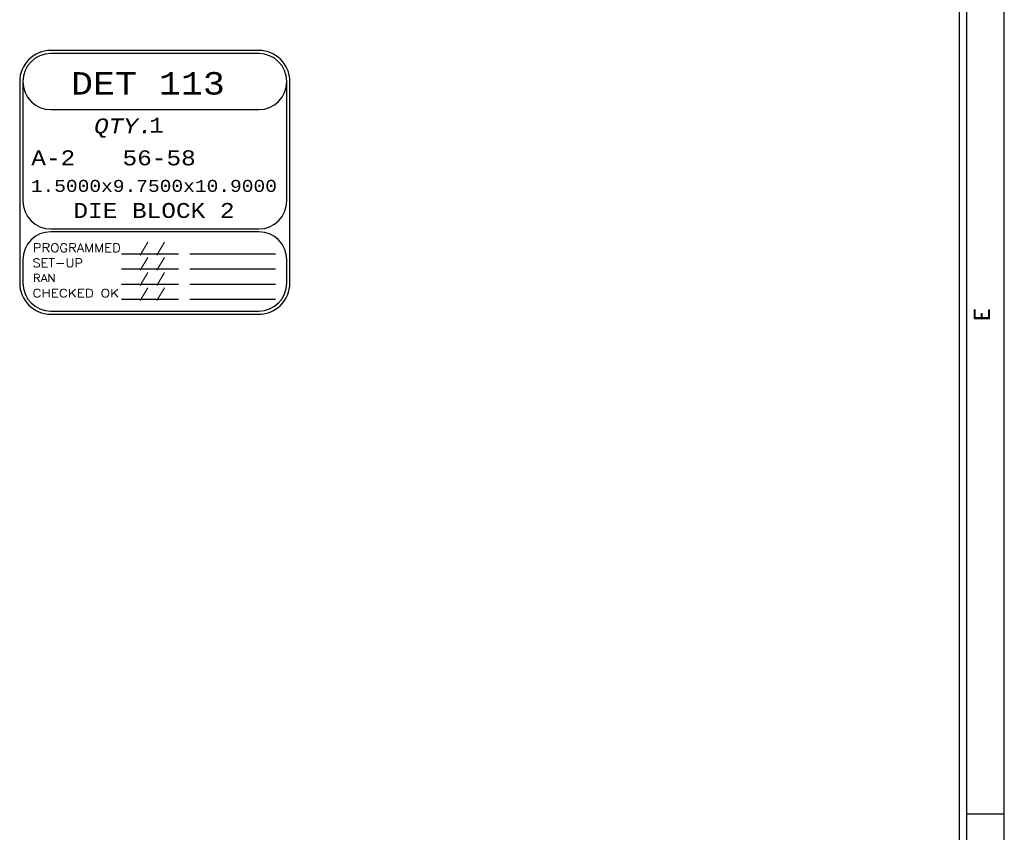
# Model space of a CAD drawing. Header units: inches. Extents: x 3 to 289, y 4 to 291.
# Tile 276 of 634: x 55 to 62, y 179 to 184. Entities that reach past the tile are written whole.
import ezdxf
from ezdxf.enums import TextEntityAlignment as Align

# ---------------------------------------------------------------- set-up
doc = ezdxf.new("R2010")
doc.units = ezdxf.units.IN
doc.header["$LTSCALE"] = 0.5
doc.header["$MEASUREMENT"] = 0
doc.layers.add('PLOTVIEW1', color=7, linetype='Continuous')
doc.styles.add('VERO2-Courier New', font='cour.ttf')
doc.styles.add('VERO3-RomanS', font='romans__.ttf')
doc.styles.add('VERO5-RomanD', font='romand__.ttf')
doc.styles.add('VERO8-Courier New', font='couri.ttf')

msp = doc.modelspace()

# ---------------------------------------------------------------- linework, layer by layer
at = {"layer": 'PLOTVIEW1', "color": 97, "linetype": 'Continuous'}
for p, q in [((61.4247, 173.94), (61.4247, 207.94)), ((61.4747, 173.94), (61.4747, 207.94)), ((61.7247, 173.94), (61.7247, 207.94)), ((61.7247, 178.94), (61.4747, 178.94))]:
    msp.add_line(p, q, dxfattribs=at)
at = {"layer": 'PLOTVIEW1', "color": 7, "linetype": 'Continuous'}
for p, q in [((56.7468, 184.041), (55.3593, 184.041)), ((56.7468, 184.02), (55.3593, 184.02)), ((55.1508, 183.8325), (55.1508, 182.4873)), ((55.1718, 183.8325), (55.1718, 183.0357)), ((56.9343, 183.0357), (56.9343, 183.8325)), ((56.9553, 182.4873), (56.9553, 183.8325)), ((55.3593, 183.645), (56.7468, 183.645)), ((55.3593, 182.8482), (56.7468, 182.8482)), ((56.7468, 182.8294), (55.3593, 182.8294)), ((55.1718, 182.6419), (55.1718, 182.4873)), ((55.8308, 182.6828), (56.2121, 182.6828)), ((56.2878, 182.6828), (56.8587, 182.6828)), ((56.9343, 182.4873), (56.9343, 182.6419)), ((55.8308, 182.5816), (56.2121, 182.5816)), ((56.2878, 182.5816), (56.8587, 182.5816)), ((55.8308, 182.4804), (56.2121, 182.4804)), ((56.2878, 182.4804), (56.8587, 182.4804)), ((55.8308, 182.3792), (56.2121, 182.3792)), ((56.2878, 182.3792), (56.8587, 182.3792)), ((55.3593, 182.2998), (56.7468, 182.2998)), ((55.3593, 182.2788), (56.7468, 182.2788))]:
    msp.add_line(p, q, dxfattribs=at)
for centre, radius, start, end in [((55.3593, 183.8325), 0.2085, 90, 180), ((55.3593, 183.8325), 0.1875, 90, 180), ((55.3593, 183.8325), 0.1875, 90, 270), ((56.7468, 183.8325), 0.2085, 0, 90), ((56.7468, 183.8325), 0.1875, 0, 90), ((56.7468, 183.8325), 0.1875, 270, 90), ((55.3593, 183.0357), 0.1875, 180, 270), ((56.7468, 183.0357), 0.1875, 270, 0), ((55.3593, 182.6419), 0.1875, 90, 180), ((56.7468, 182.6419), 0.1875, 0, 90), ((55.3593, 182.4873), 0.2085, 180, 270), ((55.3593, 182.4873), 0.1875, 180, 270), ((56.7468, 182.4873), 0.1875, 270, 0), ((56.7468, 182.4873), 0.2085, 270, 0)]:
    msp.add_arc(centre, radius, start, end, dxfattribs=at)

# ---------------------------------------------------------------- texts
for s, height, style, width, p, p2 in [('DET 113', 0.15, 'VERO2-Courier New', 0.931388, (55.4933, 183.7458), (56.5206, 183.7458)), ('QTY.', 0.1, 'VERO8-Courier New', 0.931388, (55.6472, 183.486), (56.0385, 183.486)), ('1', 0.1, 'VERO2-Courier New', 0.931388, (56.0148, 183.4908), (56.1126, 183.4908)), ('A-2', 0.1, 'VERO2-Courier New', 0.931388, (55.228, 183.2732), (55.5215, 183.2732)), ('56-58', 0.1, 'VERO2-Courier New', 0.931388, (55.8373, 183.2732), (56.3265, 183.2732)), ('1.5000x9.7500x10.9000', 0.08, 'VERO2-Courier New', 0.931388, (55.2247, 183.0957), (56.8683, 183.0957)), ('DIE BLOCK 2', 0.1, 'VERO2-Courier New', 0.931388, (55.5093, 182.9216), (56.5854, 182.9216)), ('PROGRAMMED', 0.05748, 'VERO3-RomanS', 1.000726, (55.2388, 182.6937), (55.8255, 182.6937)), ('/ /', 0.05632, 'VERO3-RomanS', 0.999632, (55.9482, 182.6923), (56.1243, 182.6923)), ('SET-UP', 0.05651, 'VERO3-RomanS', 1.000387, (55.2363, 182.5932), (55.5737, 182.5932)), ('/ /', 0.05632, 'VERO3-RomanS', 0.999632, (55.9482, 182.5911), (56.1243, 182.5911)), ('RAN', 0.05162, 'VERO3-RomanS', 1.00058, (55.2392, 182.4939), (55.3909, 182.4939)), ('/ /', 0.05632, 'VERO3-RomanS', 0.999632, (55.9482, 182.4899), (56.1243, 182.4899)), ('CHECKED OK', 0.05484, 'VERO3-RomanS', 1.000182, (55.2362, 182.3919), (55.8138, 182.3919)), ('/ /', 0.05632, 'VERO3-RomanS', 0.999632, (55.9482, 182.3887), (56.1243, 182.3887))]:
    msp.add_text(s, height=height, dxfattribs=dict(at, style=style, width=width)).set_placement(p, p2, align=Align.FIT)
at = {"layer": 'PLOTVIEW1', "color": 56, "linetype": 'Continuous', "style": 'VERO5-RomanD', "width": 0.999972}
msp.add_text('E', height=0.1, rotation=90, dxfattribs=at).set_placement((61.6252, 182.2322), (61.6252, 182.3216), align=Align.FIT)

doc.saveas('drawing.dxf')
